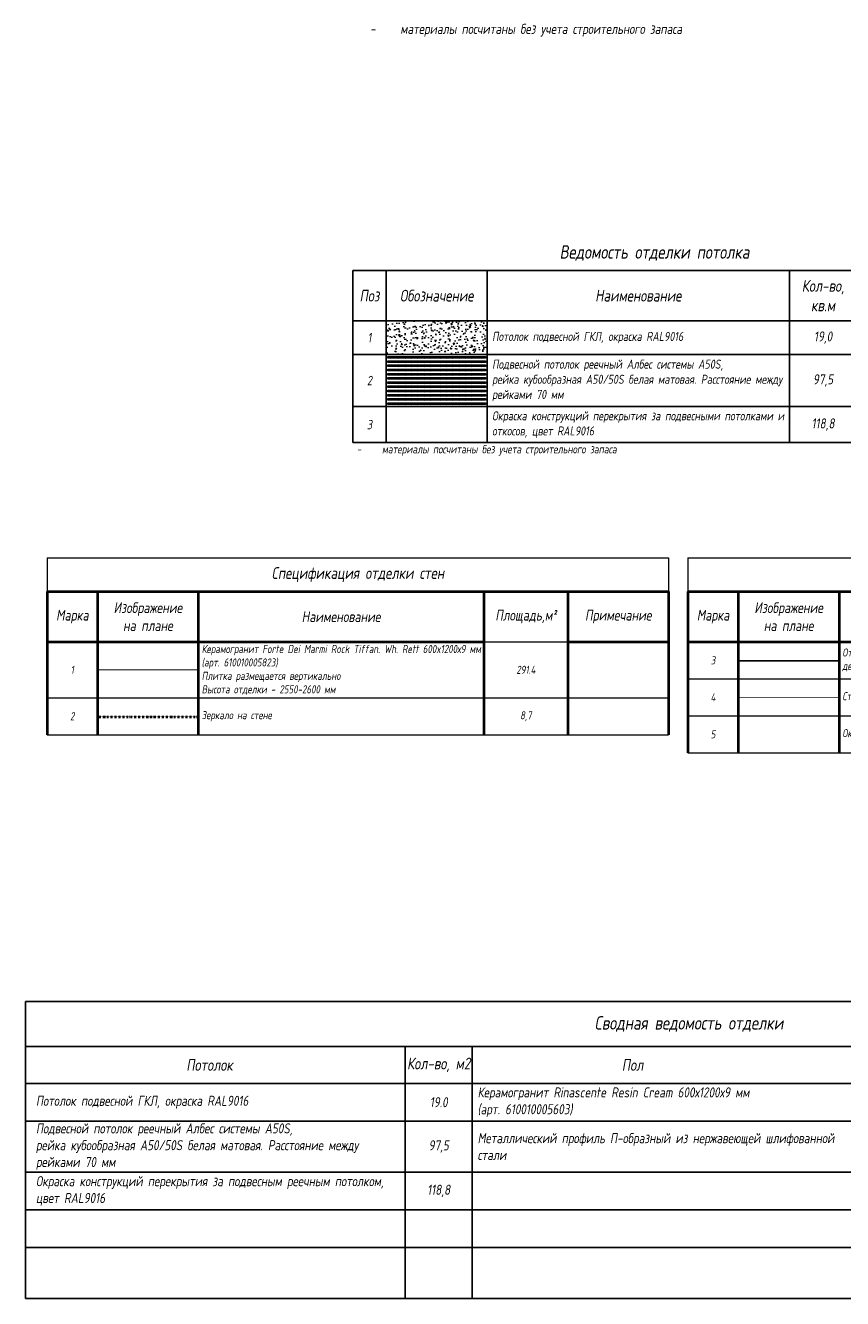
# Model space of a CAD drawing. Header units: millimetres. Extents: x -551130 to 178656, y -69521 to 202936.
# Tile 392 of 402: x 108376 to 132697, y -69285 to -31398. Entities that reach past the tile are written whole.
import ezdxf

# ---------------------------------------------------------------- set-up
doc = ezdxf.new("R2010")
doc.units = ezdxf.units.MM
for name, pattern in [('( Hidden )', [0.375, 0.25, -0.125]), ('-D1d1-15x02', [19, 15, -2, 0, -2]), ('DASHDOT', [25.4, 12.7, -6.35, 0, -6.35]), ('DOT', [6.35, 0, -6.35])]:
    doc.linetypes.add(name, pattern=pattern)
doc.layers.get('Defpoints').update_dxf_attribs({"color": 31})
for name, color, linetype, lineweight in [('_0', 7, 'Continuous', 13), ('dim_razv', 93, 'DASHDOT', 9), ('pot sh', 183, 'Continuous', 15)]:
    doc.layers.add(name, color=color, linetype=linetype, lineweight=lineweight)
doc.styles.add('fl_iso paper', font='isocpeur.ttf', dxfattribs={"width": 0.8, "oblique": 10})
doc.styles.add('RomanS', font='isocpeur.ttf', dxfattribs={"width": 0.8, "oblique": 10})

# ---------------------------------------------------------------- blocks, each defined once
blk = doc.blocks.new('*T11941')
at = {"color": 0, "linetype": 'ByBlock', "lineweight": -2, "transparency": 16777216}
for p, q in [((0, 0), (18500, 0)), ((0, 0), (0, -5125)), ((1000, 0), (1000, -5125)), ((4000, 0), (4000, -5125)), ((13000, 0), (13000, -5125)), ((15000, 0), (15000, -5125)), ((18500, 0), (18500, -5125)), ((0, -1500), (18500, -1500)), ((0, -2500), (18500, -2500)), ((0, -4051), (18500, -4051)), ((0, -5125), (18500, -5125))]:
    blk.add_line(p, q, dxfattribs=at)
at = {"transparency": 16777216, "style": 'fl_iso paper'}
for s, insert, char_height, width, attachment_point in [('Кол-во, кв.м', (14000, -750), 350, 1700, 5), ('{\\C7;Поз}', (500, -750), 350, 700, 5), ('{\\C7;Обозначение }', (2500, -750), 350, 2700, 5), ('{\\C7;Наименование}', (8500, -750), 350, 8700, 5), ('Примечание', (16750, -750), 350, 3200, 5), ('1', (500, -2000), 280, 700, 5), ('Потолок подвесной ГКЛ, окраска RAL9016', (4150, -2000), 270, 8700, 4), ('19,0', (14000, -2000), 300, 1700, 5), ('Подвесной потолок реечный Албес системы А50S, \\Pрейка кубообразная А50/50S белая матовая. Расстояние между рейками 70 мм', (4150, -3275.5), 270, 8700, 4), ('2', (500, -3275.5), 280, 700, 5), ('97,5', (14000, -3275.5), 300, 1700, 5), ('Окраска конструкций перекрытия за подвесными потолками и откосов, цвет RAL9016', (4150, -4588), 270, 8700, 4), ('3', (500, -4588), 280, 700, 5), ('118,8', (14000, -4588), 300, 1700, 5)]:
    blk.add_mtext(s, dxfattribs=dict(at, insert=insert, char_height=char_height, width=width, attachment_point=attachment_point))
blk = doc.blocks.new('*T11942')
at = {"layer": '_0', "color": 0, "lineweight": 40, "transparency": 16777216}
for p, q in [((0, -1000), (18500, -1000)), ((0, -1000), (0, -5264)), ((1500, -1000), (1500, -5264)), ((4500, -1000), (4500, -5264)), ((13000, -1000), (13000, -5264)), ((15500, -1000), (15500, -5264)), ((18500, -1000), (18500, -5264)), ((0, -2500), (13000, -2500)), ((15500, -2500), (18500, -2500))]:
    blk.add_line(p, q, dxfattribs=at)
at = {"layer": '_0', "color": 0, "lineweight": 15, "transparency": 16777216}
for p, q in [((13000, -2500), (15500, -2500)), ((0, -4164), (18500, -4164)), ((0, -5264), (18500, -5264))]:
    blk.add_line(p, q, dxfattribs=at)
at = {"layer": 'Defpoints', "color": 8, "linetype": 'ByBlock', "lineweight": 0, "transparency": 16777216}
for p, q in [((0, 0), (18500, 0)), ((0, 0), (0, -1000)), ((18500, 0), (18500, -1000))]:
    blk.add_line(p, q, dxfattribs=at)
at = {"layer": '_0', "color": 0, "linetype": 'Continuous', "lineweight": -3, "transparency": 16777216, "style": 'fl_iso paper'}
for s, insert, char_height, width, attachment_point in [('{\\C256;Спецификация отделки стен}', (9250, -500), 350, 18500, 5), ('{\\C256;Изображение \\Pна плане}', (3000, -1750), 320, 2700, 5), ('Площадь,м²', (14250, -1750), 320, 2500, 5), ('Марка', (750, -1750), 320, 1200, 5), ('{\\C256;Наименование}', (8750, -1750), 320, 8200, 5), ('Примечание', (17000, -1750), 320, 2700, 5), ('Керамогранит Forte Dei Marmi Rock Tiffan. Wh. Rett 600x1200х9 мм {\\C256;(арт. 610010005823)\\P}Плитка размещается вертикально\\PВысота отделки - 2550-2600 мм', (4600, -3332), 240, 8300, 4), ('1', (750, -3332), 240, 1300, 5), ('291.4', (14250, -3332), 240, 2300, 5), ('2', (750, -4714), 240, 1300, 5), ('Зеркало на стене', (4600, -4714), 240, 8300, 4), ('8,7', (14250, -4714), 240, 2300, 5)]:
    blk.add_mtext(s, dxfattribs=dict(at, insert=insert, char_height=char_height, width=width, attachment_point=attachment_point))
blk = doc.blocks.new('*T11943')
at = {"layer": '_0', "color": 0, "lineweight": 40, "transparency": 16777216}
for p, q in [((0, -1000), (18500, -1000)), ((0, -1000), (0, -5800)), ((1500, -1000), (1500, -5800)), ((4500, -1000), (4500, -5800)), ((13000, -1000), (13000, -5800)), ((15500, -1000), (15500, -5800)), ((18500, -1000), (18500, -5800)), ((0, -2500), (13000, -2500)), ((15500, -2500), (18500, -2500))]:
    blk.add_line(p, q, dxfattribs=at)
at = {"layer": '_0', "color": 0, "lineweight": 15, "transparency": 16777216}
for p, q in [((13000, -2500), (15500, -2500)), ((0, -3600), (18500, -3600)), ((0, -4700), (18500, -4700)), ((0, -5800), (18500, -5800))]:
    blk.add_line(p, q, dxfattribs=at)
at = {"layer": 'Defpoints', "color": 8, "linetype": 'ByBlock', "lineweight": 0, "transparency": 16777216}
for p, q in [((0, 0), (18500, 0)), ((0, 0), (0, -1000)), ((18500, 0), (18500, -1000))]:
    blk.add_line(p, q, dxfattribs=at)
at = {"layer": '_0', "color": 0, "linetype": 'Continuous', "lineweight": -3, "transparency": 16777216, "style": 'fl_iso paper'}
for s, insert, char_height, width, attachment_point in [('{\\C256;Спецификация отделки стен}', (9250, -500), 350, 18500, 5), ('{\\C256;Изображение \\Pна плане}', (3000, -1750), 320, 2700, 5), ('Площадь,м²', (14250, -1750), 320, 2500, 5), ('Марка', (750, -1750), 320, 1200, 5), ('{\\C256;Наименование}', (8750, -1750), 320, 8200, 5), ('Примечание', (17000, -1750), 320, 2700, 5), ('Отделка стены над дверным проемом и откосов (дверные доборы - декоративные МДФ панели в цвет дверного полотна', (4600, -3050), 240, 8300, 4), ('3', (750, -3050), 240, 1300, 5), ('12,1', (14250, -3050), 240, 2300, 5), ('Стекло градиентное цветное (цвет согласно концепта)', (4600, -4150), 240, 8300, 4), ('4', (750, -4150), 240, 1300, 5), ('3,4', (14250, -4150), 240, 2300, 5), ('Окраска стен за подвесным реечным потолком RAL9016 ', (4600, -5250), 240, 8300, 4), ('5', (750, -5250), 240, 1300, 5), ('78.3', (14250, -5250), 240, 2300, 5)]:
    blk.add_mtext(s, dxfattribs=dict(at, insert=insert, char_height=char_height, width=width, attachment_point=attachment_point))

msp = doc.modelspace()

# ---------------------------------------------------------------- hatches: boundary and pattern name
at = {"layer": 'pot sh', "linetype": 'ByBlock', "lineweight": 0, "true_color": 0x878581}
h = msp.add_hatch(dxfattribs=at)
h.set_pattern_fill('AR-CONC', color=252, scale=2, angle=180)
h.set_pattern_definition([(230, (0, 3045.27), (-364.36934, 31.8782), [38.1, -419.1]), (175, (0, 3045.27), (70.4868, -382.1137), [30.48, -335.2812]), (280.45144, (-30.36, 3047.93), (-293.8825, -350.2355), [32.38, -356.1805]), (226.1842, (0, 2943.67), (-542.1581, 84.0847), [57.15, -628.65]), (276.63556, (-45.2, 2950.7), (-474.8083, -494.8522), [48.57, -534.2712]), (171.18415, (0, 2943.7), (-474.8083, -494.8522), [45.72, -502.9195]), (201, (-50.8, 2969.07), (-303.2288, 204.5304), [38.1, -419.1]), (146, (-50.8, 2969.07), (-123.6041, -368.3759), [30.48, -335.28]), (251.45144, (-76.07, 2986.12), (-426.8328, -163.8455), [32.38, -356.1799]), (217.5, (0, 3045.27), (-6.1772, -169.11008), [0, -331.216, 0, -340.36, 0, -336.55]), (187.5, (0, 3045.27), (-133.63933, -200.36115), [0, -194.056, 0, -323.596, 0, -128.27]), (147.5, (113.28, 3045.27), (-271.18119, 11.45749), [0, -127, 0, -396.24, 0, -525.78]), (137.5, (164.08, 3045.27), (-296.25836, -50.853), [0, -165.1, 0, -263.144, 0, -373.38])])
h.paths.add_polyline_path([(119117, -40189), (122117, -40189), (122117, -41189), (119117, -41189)])
at = {"layer": 'pot sh', "linetype": 'ByBlock', "lineweight": 0, "true_color": 0x91caaf}
h = msp.add_hatch(dxfattribs=at)
h.set_pattern_fill('ANSI31', color=253, scale=2, angle=180)
h.set_pattern_definition([(225, (71741.9974, -49440.9905), (4.4901281, -4.4901281), [])])
h.paths.add_polyline_path([(122071.9, -41301), (119158.6, -41301), (119158.6, -41251), (122071.9, -41251)])
h = msp.add_hatch(dxfattribs=at)
h.set_pattern_fill('ANSI31', color=253, scale=2, angle=180)
h.set_pattern_definition([(225, (71741.9974, -49565.9905), (4.4901281, -4.4901281), [])])
h.paths.add_polyline_path([(122071.9, -41426), (119158.6, -41426), (119158.6, -41376), (122071.9, -41376)])
h = msp.add_hatch(dxfattribs=at)
h.set_pattern_fill('ANSI31', color=253, scale=2, angle=180)
h.set_pattern_definition([(225, (71741.9974, -49690.9905), (4.4901281, -4.4901281), [])])
h.paths.add_polyline_path([(122071.9, -41551), (119158.6, -41551), (119158.6, -41501), (122071.9, -41501)])
h = msp.add_hatch(dxfattribs=at)
h.set_pattern_fill('ANSI31', color=253, scale=2, angle=180)
h.set_pattern_definition([(225, (71741.9974, -49815.9905), (4.4901281, -4.4901281), [])])
h.paths.add_polyline_path([(122071.9, -41676), (119158.6, -41676), (119158.6, -41626), (122071.9, -41626)])
h = msp.add_hatch(dxfattribs=at)
h.set_pattern_fill('ANSI31', color=253, scale=2, angle=180)
h.set_pattern_definition([(225, (71741.9974, -49940.9905), (4.4901281, -4.4901281), [])])
h.paths.add_polyline_path([(122071.9, -41801), (119158.6, -41801), (119158.6, -41751), (122071.9, -41751)])
h = msp.add_hatch(dxfattribs=at)
h.set_pattern_fill('ANSI31', color=253, scale=2, angle=180)
h.set_pattern_definition([(225, (71741.9974, -50065.9905), (4.4901281, -4.4901281), [])])
h.paths.add_polyline_path([(122071.9, -41926), (119158.6, -41926), (119158.6, -41876), (122071.9, -41876)])
h = msp.add_hatch(dxfattribs=at)
h.set_pattern_fill('ANSI31', color=253, scale=2, angle=180)
h.set_pattern_definition([(225, (71741.9974, -50190.9905), (4.4901281, -4.4901281), [])])
h.paths.add_polyline_path([(122071.9, -42051), (119158.6, -42051), (119158.6, -42001), (122071.9, -42001)])
h = msp.add_hatch(dxfattribs=at)
h.set_pattern_fill('ANSI31', color=253, scale=2, angle=180)
h.set_pattern_definition([(225, (71741.9974, -50315.9905), (4.4901281, -4.4901281), [])])
h.paths.add_polyline_path([(122071.9, -42176), (119158.6, -42176), (119158.6, -42126), (122071.9, -42126)])
h = msp.add_hatch(dxfattribs=at)
h.set_pattern_fill('ANSI31', color=253, scale=2, angle=180)
h.set_pattern_definition([(225, (71741.9974, -50440.9905), (4.4901281, -4.4901281), [])])
h.paths.add_polyline_path([(122071.9, -42301), (119158.6, -42301), (119158.6, -42251), (122071.9, -42251)])
h = msp.add_hatch(dxfattribs=at)
h.set_pattern_fill('ANSI31', color=253, scale=2, angle=180)
h.set_pattern_definition([(225, (71741.9974, -50565.9905), (4.4901281, -4.4901281), [])])
h.paths.add_polyline_path([(122071.9, -42426), (119158.6, -42426), (119158.6, -42376), (122071.9, -42376)])
h = msp.add_hatch(dxfattribs=at)
h.set_pattern_fill('ANSI31', color=253, scale=2, angle=180)
h.set_pattern_definition([(225, (71741.9974, -50690.9905), (4.4901281, -4.4901281), [])])
h.paths.add_polyline_path([(122071.9, -42551), (119158.6, -42551), (119158.6, -42501), (122071.9, -42501)])
h = msp.add_hatch(dxfattribs=at)
h.set_pattern_fill('ANSI31', color=253, scale=2, angle=180)
h.set_pattern_definition([(225, (71741.9974, -50815.9905), (4.4901281, -4.4901281), [])])
h.paths.add_polyline_path([(122071.9, -42676), (119158.6, -42676), (119158.6, -42626), (122071.9, -42626)])

# ---------------------------------------------------------------- linework, layer by layer
at = {"lineweight": 25, "transparency": 33554610}
for p, q in [((108376.5, -60445), (147876.5, -60445)), ((108376.5, -60445), (108376.5, -69285.5)), ((108376.5, -61782.1), (147876.5, -61782.1)), ((119676.5, -61782.1), (119676.5, -69285.5)), ((121676.5, -61782.1), (121676.5, -66077.5)), ((108376.5, -62881.4), (147876.5, -62881.4)), ((108376.5, -64002.2), (134776.5, -64002.2)), ((108376.5, -64002.2), (147876.5, -64002.2)), ((108376.5, -65523), (147876.5, -65523)), ((121676.5, -65523), (121676.5, -69285.5)), ((108376.5, -66643.9), (147876.5, -66643.9)), ((108376.5, -67764.7), (147876.5, -67764.7)), ((108376.5, -69285.5), (147876.5, -69285.5))]:
    msp.add_line(p, q, dxfattribs=at)
at = {"layer": 'dim_razv', "color": 172, "linetype": 'DOT', "ltscale": 0.1, "true_color": 0x0000cc, "const_width": 50}
msp.add_lwpolyline([(129593.5, -50304.7), (132593.5, -50304.7)], dxfattribs=at)
at = {"layer": 'dim_razv', "color": 1, "linetype": '( Hidden )', "ltscale": 10, "true_color": 0xff0a0a, "const_width": 25}
msp.add_lwpolyline([(110521.8, -50577.2), (113521.8, -50577.2)], dxfattribs=at)
at = {"layer": 'dim_razv', "color": 102, "linetype": '-D1d1-15x02', "ltscale": 0.2, "true_color": 0x00cc33, "const_width": 25}
msp.add_lwpolyline([(129593.5, -51404.7), (132593.5, -51404.7)], dxfattribs=at)
at = {"layer": 'dim_razv', "color": 140, "linetype": 'DASHDOT', "lineweight": 40, "ltscale": 0.2, "true_color": 0x24c8ff}
msp.add_lwpolyline([(110521.8, -51969.7), (113521.8, -51969.7)], dxfattribs=at)
at = {"layer": 'pot sh'}
for points in [[(122071.9, -41301), (119158.6, -41301), (119158.6, -41251), (122071.9, -41251)], [(122071.9, -41426), (119158.6, -41426), (119158.6, -41376), (122071.9, -41376)], [(122071.9, -41551), (119158.6, -41551), (119158.6, -41501), (122071.9, -41501)], [(122071.9, -41676), (119158.6, -41676), (119158.6, -41626), (122071.9, -41626)], [(122071.9, -41801), (119158.6, -41801), (119158.6, -41751), (122071.9, -41751)], [(122071.9, -41926), (119158.6, -41926), (119158.6, -41876), (122071.9, -41876)], [(122071.9, -42051), (119158.6, -42051), (119158.6, -42001), (122071.9, -42001)], [(122071.9, -42176), (119158.6, -42176), (119158.6, -42126), (122071.9, -42126)], [(122071.9, -42301), (119158.6, -42301), (119158.6, -42251), (122071.9, -42251)], [(122071.9, -42426), (119158.6, -42426), (119158.6, -42376), (122071.9, -42376)], [(122071.9, -42551), (119158.6, -42551), (119158.6, -42501), (122071.9, -42501)], [(122071.9, -42676), (119158.6, -42676), (119158.6, -42626), (122071.9, -42626)]]:
    msp.add_lwpolyline(points, close=True, dxfattribs=at)

# ---------------------------------------------------------------- block references
for name, p in [('*T11941', (118117, -38689)), ('*T11942', (109021.8, -47241.9)), ('*T11943', (128093.5, -47241.9))]:
    msp.add_blockref(name, p)

# ---------------------------------------------------------------- texts
at = {"color": 7, "linetype": 'ByBlock', "insert": (124274.2, -38171), "char_height": 400, "width": 14000, "attachment_point": 4, "style": 'RomanS'}
msp.add_mtext('Ведомость отделки потолка', dxfattribs=at)
at = {"lineweight": 25, "transparency": 33554610, "style": 'fl_iso paper'}
for s, insert, char_height, width, attachment_point in [('Сводная ведомость отделки', (128126.5, -61113.6), 400, 39500, 5), ('Потолок', (113855.4, -62331.8), 350, 1909.464, 5), ('Кол-во, м2', (120676.5, -62331.8), 350, 2000, 5), ('Пол', (126447, -62331.8), 350, 1909.464, 5), ('Потолок подвесной ГКЛ, окраска RAL9016', (108689.1, -63441.8), 300, 10987.347, 4), ('19.0', (120676.5, -63441.8), 300, 2000, 5), ('Керамогранит Rinascente Resin Cream 600х1200х9 мм \\P(арт. 610010005603)', (121834.1, -63441.8), 300, 10942.385, 4), ('Подвесной потолок реечный Албес системы А50S, \\Pрейка кубообразная А50/50S белая матовая. Расстояние между рейками 70 мм', (108689.1, -64762.6), 300, 10987.347, 4), ('Металлический профиль П-образный из нержавеющей шлифованной стали', (121834.1, -64762.6), 300, 10942.385, 4), ('97,5', (120676.5, -64762.6), 300, 2000, 5), ('Окраска конструкций перекрытия за подвесным реечным потолком, цвет RAL9016', (108689.1, -66083.4), 300, 10987.347, 4), ('118,8', (120676.5, -66083.4), 300, 2000, 5)]:
    msp.add_mtext(s, dxfattribs=dict(at, insert=insert, char_height=char_height, width=width, attachment_point=attachment_point))
at = {"layer": '_0', "width": 19479.834, "attachment_point": 7, "style": 'fl_iso paper'}
for insert, char_height in [((118334.7, -31731.9), 300), ((117987.9, -44200.3), 250)]:
    msp.add_mtext('\\pxi-3,l4,t4;-^Iматериалы посчитаны без учета строительного запаса', dxfattribs=dict(at, insert=insert, char_height=char_height))

doc.saveas('drawing.dxf')
